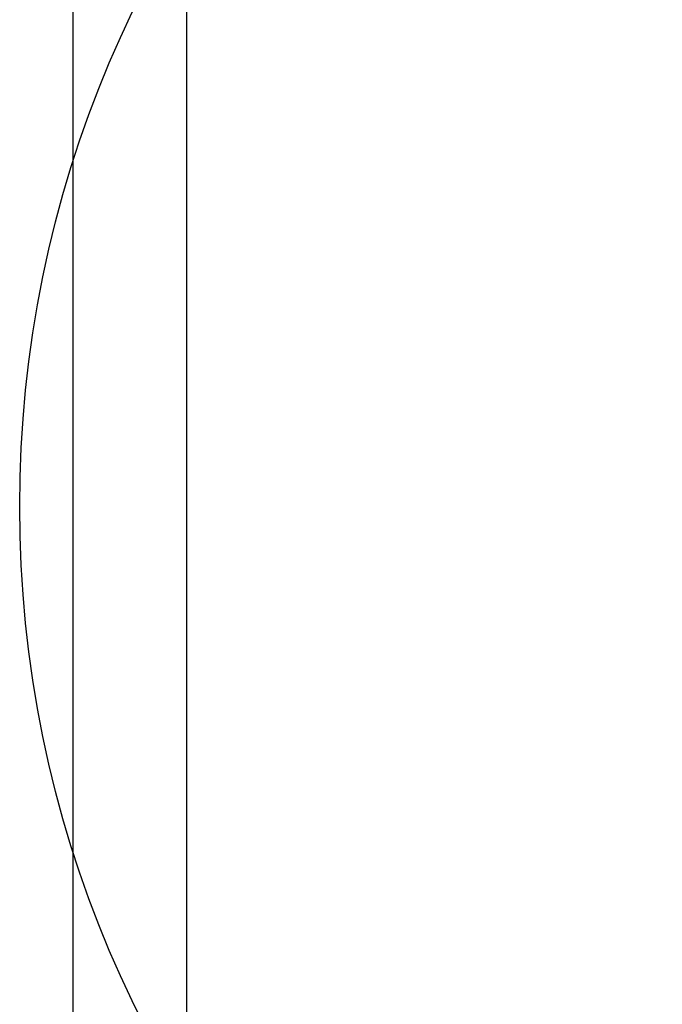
# Model space of a CAD drawing. Extents: x -287416 to 4934791, y -504132 to 1826789.
# Tile 342 of 427: x 2144072 to 2144275, y 42761 to 43073. Entities that reach past the tile are written whole.
import ezdxf

# ---------------------------------------------------------------- set-up
doc = ezdxf.new("R2010")
doc.units = 0
doc.header["$LTSCALE"] = 800
doc.header["$MEASUREMENT"] = 0
doc.layers.add('KEY PLAN', color=251, linetype='CONTINUOUS')

# ---------------------------------------------------------------- blocks, each defined once
blk = doc.blocks.new('UTCOMBINE')
at = {"layer": 'KEY PLAN'}
for p, q in [((-716303.68, 45382.89, 0), (-716303.68, 46911.52, 0)), ((-716339.68, 45726.59, 0), (-716339.68, 46828.94, 0)), ((-716303.68, 45220.29, 0), (-716303.68, 46829.58, 0)), ((-716339.68, 45299.19, 0), (-716339.68, 45726.59, 0))]:
    blk.add_line(p, q, dxfattribs=at)
blk.add_circle((-716648.15, 45795.12, 0), 361.31, dxfattribs=at)

msp = doc.modelspace()

# ---------------------------------------------------------------- block references
at = {"layer": 'KEY PLAN', "rotation": 180}
msp.add_blockref('UTCOMBINE', (1427784.7, 88713.58, 0), dxfattribs=at)

doc.saveas('drawing.dxf')
